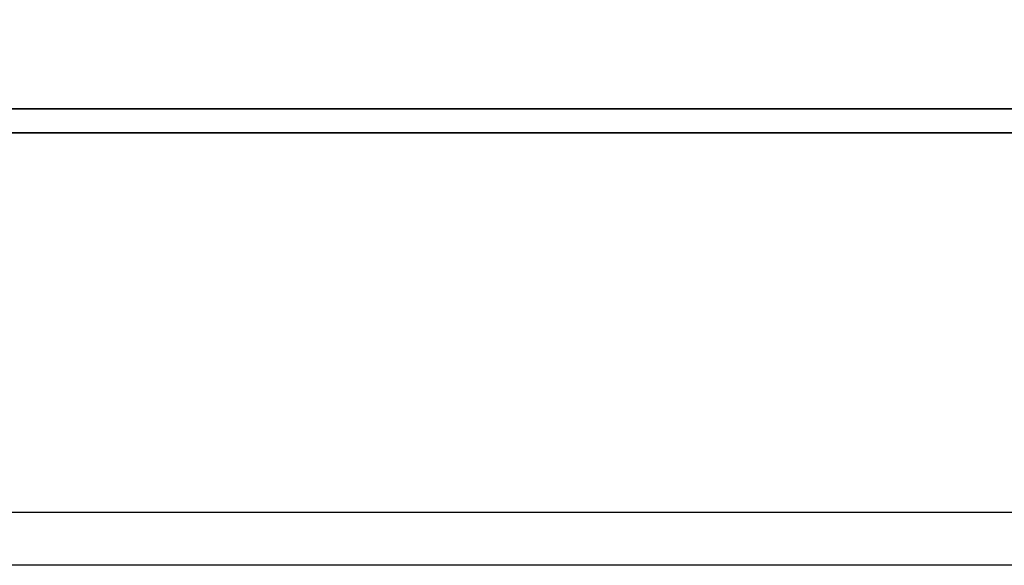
# Model space of a CAD drawing. Header units: millimetres. Extents: x -386 to 3135, y -1989 to 860.
# Tile 419 of 596: x 1683 to 1692, y -1285 to -1280. Entities that reach past the tile are written whole.
import ezdxf

# ---------------------------------------------------------------- set-up
doc = ezdxf.new("R2010")
doc.units = ezdxf.units.MM
doc.layers.get('0').update_dxf_attribs({"linetype": 'CONTINUOUS'})
doc.layers.add('DIM', color=4, linetype='CONTINUOUS')
doc.layers.add('layer 1', color=7, linetype='CONTINUOUS')

# ---------------------------------------------------------------- blocks, each defined once
blk = doc.blocks.new('TBI MOTION logo(完整正式版)')
at = {"layer": 'layer 1', "color": 22, "lineweight": 35}
blk.add_open_spline([(75.90875, -9.47875), (75.90875, -9.47875), (75.90875, -12.28625), (75.90875, -12.28625), (75.90875, -12.28625), (75.90875, -12.28625), (75.90875, -12.47875), (75.90875, -12.47875), (75.90875, -12.47875), (75.90875, -12.47875), (75.71625, -12.47875), (75.71625, -12.47875), (75.71625, -12.47875), (75.71625, -12.47875), (-88.32875, -12.47875), (-88.32875, -12.47875), (-88.32875, -12.47875), (-88.32875, -12.47875), (-88.32875, -13.29375), (-88.32875, -13.29375), (-88.32875, -13.29375), (-88.32875, -13.29375), (82.89125, -13.29375), (82.89125, -13.29375), (82.89125, -13.29375), (82.89125, -13.29375), (75.90875, -9.47875), (75.90875, -9.47875)], degree=3, knots=[0, 0, 0, 0, 0.14285714, 0.14285714, 0.14285714, 0.14285715, 0.28571429, 0.28571429, 0.28571429, 0.2857143, 0.42857143, 0.42857143, 0.42857143, 0.42857144, 0.57142857, 0.57142857, 0.57142857, 0.57142858, 0.71428571, 0.71428571, 0.71428571, 0.71428572, 0.85714286, 0.85714286, 0.85714286, 0.85714287, 1, 1, 1, 1], dxfattribs=at)

msp = doc.modelspace()

# ---------------------------------------------------------------- linework, layer by layer
at = {"linetype": 'Continuous'}
msp.add_line((1882.2991, -1284.6863), (1623.811, -1284.6866), dxfattribs=at)
msp.add_open_spline([(1882.1786, -1285.1861), (1623.811, -1285.1864)], degree=1, dxfattribs=at)

# ---------------------------------------------------------------- block references
at = {"layer": 'DIM', "color": 7, "xscale": 0.2802190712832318, "yscale": 0.2802190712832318, "zscale": 0.2802190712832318}
msp.add_blockref('TBI MOTION logo(完整正式版)', (1686.8539, -1277.378), dxfattribs=at)

doc.saveas('drawing.dxf')
